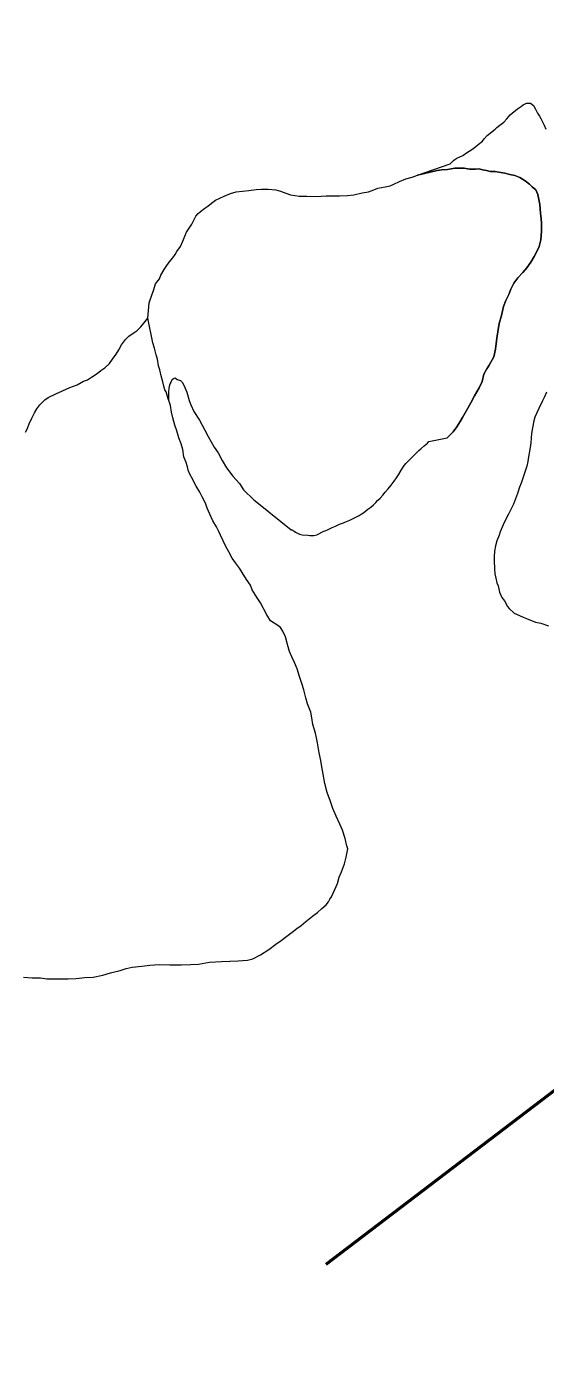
# Model space of a CAD drawing. Extents: x -1643653 to 4543381, y 1624270 to 13878484.
# Drawn here: x 683193 to 683892, y 8953436 to 8955215 of the extents above; entities that cross this region are included whole.
import ezdxf

# ---------------------------------------------------------------- set-up
doc = ezdxf.new("R2010")
doc.units = 0
doc.header["$LTSCALE"] = 200
doc.linetypes.add('MEDIUM_DASHED', pattern=[4.5, 3, -1.5])
for name, color, linetype, lineweight in [('1', 7, 'Continuous', 13), ('27', 7, 'Continuous', 53), ('29', 7, 'Continuous', 13)]:
    doc.layers.add(name, color=color, linetype=linetype, lineweight=lineweight)

msp = doc.modelspace()

# ---------------------------------------------------------------- linework, layer by layer
at = {"layer": '1', "lineweight": 25}
msp.add_spline([(814781, 9009175.5), (814787.2, 9009173.4), (814796.9, 9009173.4), (814799.4, 9009172.4), (814805.1, 9009174.5), (814805.6, 9009176.5), (814811.7, 9009179.5), (814811.7, 9009179.5), (814801.5, 9009181), (814790.7, 9009181.5), (814784.1, 9009183.1), (814777.4, 9009185.1), (814778.4, 9009175.5)], degree=3, dxfattribs=at)
at = {"layer": '27', "linetype": 'MEDIUM_DASHED'}
msp.add_line((675717.3, 8947553.5), (684335.5, 8954109.5), dxfattribs=at)
at = {"layer": '29'}
for points in [[(683719.9, 8955014.7), (683764, 8955029.8), (683768.5, 8955034.4), (683770.3, 8955035.8), (683772.8, 8955037.3), (683781, 8955041.2), (683785.7, 8955044.8), (683793, 8955049.3), (683798.6, 8955053.3), (683801.4, 8955055.7), (683807.2, 8955060.5), (683809.8, 8955063.6), (683813.8, 8955068), (683824.3, 8955076.7), (683826.8, 8955078.6), (683830.9, 8955081.8), (683836.1, 8955086.1), (683840, 8955090.3), (683844.7, 8955095.7), (683847.4, 8955097.9), (683854.6, 8955103.8), (683859.8, 8955107.5), (683862, 8955109.3), (683866.8, 8955111.6), (683871.9, 8955111.6), (683876, 8955108.4), (683878.7, 8955103.6), (683881.6, 8955098.2), (683884.1, 8955094.2), (683885.9, 8955091.1), (683888.3, 8955086.4), (683890.6, 8955082), (683892.7, 8955076.5)], [(683719.9, 8955014.7), (683764, 8955029.8), (683768.5, 8955034.4), (683770.3, 8955035.8), (683772.8, 8955037.3), (683781, 8955041.2), (683785.7, 8955044.8), (683793, 8955049.3), (683798.6, 8955053.3), (683801.4, 8955055.7), (683807.2, 8955060.5), (683809.8, 8955063.6), (683813.8, 8955068), (683824.3, 8955076.7), (683826.8, 8955078.6), (683830.9, 8955081.8), (683836.1, 8955086.1), (683840, 8955090.3), (683844.7, 8955095.7), (683847.4, 8955097.9), (683854.6, 8955103.8), (683859.8, 8955107.5), (683862, 8955109.3), (683866.8, 8955111.6), (683871.9, 8955111.6), (683876, 8955108.4), (683878.7, 8955103.6), (683881.6, 8955098.2), (683884.1, 8955094.2), (683885.9, 8955091.1), (683888.3, 8955086.4), (683890.6, 8955082), (683892.7, 8955076.5)], [(683719.9, 8955014.7), (683746.3, 8955020.9), (683752.5, 8955021.7), (683760.1, 8955022.2), (683769.9, 8955023.8), (683775.7, 8955023.8), (683782.6, 8955023.8), (683789.8, 8955022.4), (683797.9, 8955022.6), (683803.1, 8955022.9), (683807.2, 8955021.9), (683812.7, 8955020.8), (683817.8, 8955019.6), (683824.4, 8955019.5), (683829.6, 8955018.6), (683837.3, 8955017.2), (683844.1, 8955015.6), (683850.9, 8955014.3), (683857.6, 8955011.3), (683865, 8955006.8), (683870.7, 8955002.2), (683874.4, 8954999), (683879.1, 8954995), (683881.8, 8954988.5), (683884.7, 8954975), (683885.5, 8954963.4), (683886.6, 8954955.8), (683887, 8954949.7), (683886.8, 8954939.3), (683885.9, 8954927.4), (683883.8, 8954918.5), (683879.3, 8954908.9), (683877.1, 8954905), (683872.5, 8954897.5), (683867.3, 8954889.7), (683861.6, 8954883.6), (683854.8, 8954876.2), (683849.6, 8954869), (683845.6, 8954861.1), (683842.9, 8954853.8), (683838.8, 8954845.5), (683835.9, 8954837.4), (683832.9, 8954825.7), (683830, 8954814.6), (683827.9, 8954803.3), (683826.5, 8954795), (683825, 8954780.2), (683822.8, 8954769.7), (683816.6, 8954758.7), (683813.2, 8954753.8), (683809.4, 8954746.3), (683806.8, 8954736.7), (683802.7, 8954728.1), (683796.7, 8954717.1), (683791.9, 8954707.8), (683785.8, 8954697.6), (683780.4, 8954688), (683777.1, 8954682.5), (683773, 8954675.7), (683767.7, 8954668.8), (683759.7, 8954660.5)], [(683759.7, 8954660.5), (683767.7, 8954668.8), (683773, 8954675.7), (683777.1, 8954682.5), (683780.4, 8954688), (683785.8, 8954697.6), (683791.9, 8954707.8), (683796.7, 8954717.1), (683802.7, 8954728.1), (683806.8, 8954736.7), (683809.4, 8954746.3), (683813.2, 8954753.8), (683816.6, 8954758.7), (683822.8, 8954769.7), (683825, 8954780.2), (683826.5, 8954795), (683827.9, 8954803.3), (683830, 8954814.6), (683832.9, 8954825.7), (683835.9, 8954837.4), (683838.8, 8954845.5), (683842.9, 8954853.8), (683845.6, 8954861.1), (683849.6, 8954869), (683854.8, 8954876.2), (683861.6, 8954883.6), (683867.3, 8954889.7), (683872.5, 8954897.5), (683877.1, 8954905), (683879.3, 8954908.9), (683883.8, 8954918.5), (683885.9, 8954927.4), (683886.8, 8954939.3), (683887, 8954949.7), (683886.6, 8954955.8), (683885.5, 8954963.4), (683884.7, 8954975), (683881.8, 8954988.5), (683879.1, 8954995), (683874.4, 8954999), (683870.7, 8955002.2), (683865, 8955006.8), (683857.6, 8955011.3), (683850.9, 8955014.3), (683844.1, 8955015.6), (683837.3, 8955017.2), (683829.6, 8955018.6), (683824.4, 8955019.5), (683817.8, 8955019.6), (683812.7, 8955020.8), (683807.2, 8955021.9), (683803.1, 8955022.9), (683797.9, 8955022.6), (683789.8, 8955022.4), (683782.6, 8955023.8), (683775.7, 8955023.8), (683769.9, 8955023.8), (683760.1, 8955022.2), (683752.5, 8955021.7), (683746.3, 8955020.9), (683719.9, 8955014.7)], [(683356.6, 8954821.9), (683358.2, 8954842.7), (683359.5, 8954846.5), (683361.3, 8954851.7), (683364.3, 8954860.3), (683366.9, 8954868.1), (683372.2, 8954874.8), (683374.1, 8954880), (683378.3, 8954887.5), (683380.9, 8954891.7), (683385.2, 8954897.3), (683390.2, 8954903.2), (683393.2, 8954907.5), (683395.7, 8954911.9), (683400.6, 8954918.3), (683403.6, 8954925.6), (683406.1, 8954932.5), (683408.5, 8954937.8), (683415.8, 8954948.5), (683418.8, 8954954.8), (683421.1, 8954959.2), (683424.4, 8954962.8), (683427.3, 8954965.7), (683433.4, 8954970), (683437.1, 8954972.9), (683442.4, 8954976.7), (683447.6, 8954980.7), (683459.2, 8954986.3), (683467.8, 8954989.7), (683475.5, 8954992.3), (683492.5, 8954994.1), (683502.5, 8954995.4), (683509.4, 8954995.5), (683518.6, 8954995.7), (683529.1, 8954994.7), (683535.3, 8954992.8), (683542.2, 8954990.5), (683548.5, 8954988.2), (683560.2, 8954986.2), (683570.6, 8954986.2), (683580.7, 8954986), (683590.1, 8954986.1), (683596.7, 8954986.5), (683604.8, 8954986.6), (683614.6, 8954986.9), (683625.5, 8954987.3), (683634.1, 8954987.9), (683645.2, 8954990.7), (683653.7, 8954992.3), (683661, 8954994.7), (683666.5, 8954997.2), (683676.4, 8954998.8), (683682.9, 8955000.3), (683688.1, 8955002.6), (683695.7, 8955006), (683704, 8955009.4), (683712.5, 8955011.9), (683719.9, 8955014.7)], [(683191.6, 8954668.1), (683193.6, 8954672.4), (683196.5, 8954679.7), (683200.1, 8954687), (683203.7, 8954694.2), (683206.7, 8954699.8), (683210.9, 8954705.1), (683213.9, 8954708.3), (683217.5, 8954711.8), (683222, 8954714.8), (683232.4, 8954720), (683241.5, 8954724.2), (683251.3, 8954728.3), (683261, 8954732), (683269.9, 8954736.8), (683274.9, 8954738.9), (683280.7, 8954742.6), (683288.1, 8954747.4), (683293.2, 8954751.4), (683298.6, 8954755.2), (683304.8, 8954761), (683308.6, 8954766.6), (683313.6, 8954773.3), (683317.2, 8954779.2), (683320.8, 8954785.8), (683326.3, 8954793.2), (683331, 8954797.6), (683337.8, 8954802.4), (683341.8, 8954805.4), (683346.8, 8954810.4), (683351, 8954815), (683356.6, 8954821.9)], [(683384.7, 8954711.1), (683384, 8954713.3), (683381.1, 8954722.5), (683379.3, 8954725.4), (683378.1, 8954730.4), (683376.7, 8954735.9), (683374.5, 8954744.4), (683372.6, 8954752.4), (683370.6, 8954757.8), (683369.3, 8954766.6), (683367.8, 8954772.4), (683365.2, 8954781.6), (683363.3, 8954788.8), (683356.6, 8954821.9)], [(683384.7, 8954711.1), (683384.8, 8954714.1), (683384.7, 8954718.4), (683384.9, 8954722.8), (683385.3, 8954727.1), (683385.7, 8954730.2), (683386.7, 8954733.6), (683387.7, 8954735.7), (683389.4, 8954739.4), (683390.8, 8954740.7), (683393.2, 8954741.4), (683396.1, 8954739.4), (683400.5, 8954737.9), (683403.2, 8954735.1), (683406.3, 8954728.3), (683409.1, 8954722.3), (683412.3, 8954710.8), (683414.2, 8954705.3), (683418.4, 8954696.1), (683426, 8954684.3), (683433.2, 8954671), (683437.6, 8954662.4), (683445.8, 8954648), (683451.1, 8954640.4), (683456.7, 8954630), (683462.6, 8954620.1), (683470.8, 8954609.1), (683479.8, 8954599.3), (683485.2, 8954590.8), (683489.6, 8954586.3), (683494.7, 8954581.6), (683499.4, 8954577.3), (683505.4, 8954572.1), (683549.5, 8954536.9), (683550.8, 8954536.9), (683551.8, 8954535.9), (683553.6, 8954534.9), (683555.3, 8954533.6), (683561, 8954531), (683564.2, 8954529.8), (683571.8, 8954529.5), (683574.8, 8954529), (683580.2, 8954529), (683584.2, 8954530.2), (683593.7, 8954534.8), (683595.4, 8954535.3), (683599.3, 8954537.2), (683604.9, 8954539.7), (683609.2, 8954541.7), (683614.9, 8954544.2), (683620.1, 8954546.2), (683621.9, 8954546.9), (683628.6, 8954549.8), (683636.5, 8954553.7), (683641.1, 8954556), (683644.1, 8954557.7), (683647.4, 8954560.2), (683652.9, 8954564.4), (683656.7, 8954567.1), (683660.4, 8954570.5), (683663.8, 8954573.5), (683666.1, 8954576.1), (683669.4, 8954579.3), (683673.1, 8954583.4), (683676.1, 8954587.3), (683680.1, 8954591.9), (683684.1, 8954596.9), (683688.3, 8954602.1), (683691.5, 8954606.9), (683694, 8954610.7), (683697.2, 8954616.4), (683701, 8954622), (683704.3, 8954626.2), (683707.8, 8954629.9), (683712, 8954634.2), (683715.3, 8954637.3), (683717.9, 8954640.1), (683721.6, 8954643.6), (683724.8, 8954646.5), (683729, 8954649.9), (683733.1, 8954653.5), (683735.2, 8954655.7), (683759.7, 8954660.5)], [(683384.7, 8954711.1), (683384.8, 8954714.1), (683384.7, 8954718.4), (683384.9, 8954722.8), (683385.3, 8954727.1), (683385.7, 8954730.2), (683386.7, 8954733.6), (683387.7, 8954735.7), (683389.4, 8954739.4), (683390.8, 8954740.7), (683393.2, 8954741.4), (683396.1, 8954739.4), (683400.5, 8954737.9), (683403.2, 8954735.1), (683406.3, 8954728.3), (683409.1, 8954722.3), (683412.3, 8954710.8), (683414.2, 8954705.3), (683418.4, 8954696.1), (683426, 8954684.3), (683433.2, 8954671), (683437.6, 8954662.4), (683445.8, 8954648), (683451.1, 8954640.4), (683456.7, 8954630), (683462.6, 8954620.1), (683470.8, 8954609.1), (683479.8, 8954599.3), (683485.2, 8954590.8), (683489.6, 8954586.3), (683494.7, 8954581.6), (683499.4, 8954577.3), (683505.4, 8954572.1), (683549.5, 8954536.9), (683550.8, 8954536.9), (683551.8, 8954535.9), (683553.6, 8954534.9), (683555.3, 8954533.6), (683561, 8954531), (683564.2, 8954529.8), (683571.8, 8954529.5), (683574.8, 8954529), (683580.2, 8954529), (683584.2, 8954530.2), (683593.7, 8954534.8), (683595.4, 8954535.3), (683599.3, 8954537.2), (683604.9, 8954539.7), (683609.2, 8954541.7), (683614.9, 8954544.2), (683620.1, 8954546.2), (683621.9, 8954546.9), (683628.6, 8954549.8), (683636.5, 8954553.7), (683641.1, 8954556), (683644.1, 8954557.7), (683647.4, 8954560.2), (683652.9, 8954564.4), (683656.7, 8954567.1), (683660.4, 8954570.5), (683663.8, 8954573.5), (683666.1, 8954576.1), (683669.4, 8954579.3), (683673.1, 8954583.4), (683676.1, 8954587.3), (683680.1, 8954591.9), (683684.1, 8954596.9), (683688.3, 8954602.1), (683691.5, 8954606.9), (683694, 8954610.7), (683697.2, 8954616.4), (683701, 8954622), (683704.3, 8954626.2), (683707.8, 8954629.9), (683712, 8954634.2), (683715.3, 8954637.3), (683717.9, 8954640.1), (683721.6, 8954643.6), (683724.8, 8954646.5), (683729, 8954649.9), (683733.1, 8954653.5), (683735.2, 8954655.7), (683759.7, 8954660.5)], [(683893.8, 8954722.4), (683890.5, 8954715.1), (683888.3, 8954710.3), (683883.2, 8954700.4), (683880, 8954693.4), (683878.1, 8954688.5), (683876.8, 8954683.7), (683874.8, 8954674.3), (683873.5, 8954666.7), (683872.5, 8954653.8), (683871.7, 8954647.8), (683869.6, 8954635.3), (683868.7, 8954628.7), (683867.3, 8954622.4), (683864, 8954613), (683859.3, 8954599.8), (683857.4, 8954594.4), (683854.6, 8954585.9), (683849.2, 8954571.1), (683846.2, 8954564.9), (683842.6, 8954558), (683838, 8954549.2), (683835.1, 8954543.3), (683831, 8954534.1), (683829.7, 8954529.5), (683826.9, 8954521.9), (683825.1, 8954515.1), (683823.6, 8954507.8), (683823.1, 8954500.3), (683823.2, 8954495.8), (683823.8, 8954483.9), (683824.2, 8954477.5), (683825.2, 8954471.8), (683826.5, 8954465.3), (683828.3, 8954461.3), (683830.1, 8954452.7), (683833.3, 8954445.6), (683836.9, 8954440.9), (683841.2, 8954433.6), (683843.4, 8954430.9), (683849.9, 8954424.6), (683853.4, 8954423), (683862.3, 8954419), (683866.5, 8954417.5), (683878.9, 8954412.3), (683886.1, 8954410.9), (683896.5, 8954407.2)], [(683893.8, 8954722.4), (683890.5, 8954715.1), (683888.3, 8954710.3), (683883.2, 8954700.4), (683880, 8954693.4), (683878.1, 8954688.5), (683876.8, 8954683.7), (683874.8, 8954674.3), (683873.5, 8954666.7), (683872.5, 8954653.8), (683871.7, 8954647.8), (683869.6, 8954635.3), (683868.7, 8954628.7), (683867.3, 8954622.4), (683864, 8954613), (683859.3, 8954599.8), (683857.4, 8954594.4), (683854.6, 8954585.9), (683849.2, 8954571.1), (683846.2, 8954564.9), (683842.6, 8954558), (683838, 8954549.2), (683835.1, 8954543.3), (683831, 8954534.1), (683829.7, 8954529.5), (683826.9, 8954521.9), (683825.1, 8954515.1), (683823.6, 8954507.8), (683823.1, 8954500.3), (683823.2, 8954495.8), (683823.8, 8954483.9), (683824.2, 8954477.5), (683825.2, 8954471.8), (683826.5, 8954465.3), (683828.3, 8954461.3), (683830.1, 8954452.7), (683833.3, 8954445.6), (683836.9, 8954440.9), (683841.2, 8954433.6), (683843.4, 8954430.9), (683849.9, 8954424.6), (683853.4, 8954423), (683862.3, 8954419), (683866.5, 8954417.5), (683878.9, 8954412.3), (683886.1, 8954410.9), (683896.5, 8954407.2)], [(683626, 8954106.8), (683624.8, 8954110.9), (683622.3, 8954121), (683618.7, 8954132.2), (683615.2, 8954140.3), (683610, 8954151), (683605.9, 8954161.2), (683602.5, 8954170.6), (683598, 8954183.1), (683594.9, 8954195.1), (683592.5, 8954207.4), (683590.7, 8954217.3), (683589.6, 8954225.9), (683587.5, 8954236.3), (683585, 8954250), (683583.7, 8954256.7), (683582.3, 8954262.7), (683578.8, 8954274.3), (683577.3, 8954283.6), (683576.1, 8954291.3), (683571.7, 8954302.2), (683569.2, 8954310.6), (683566.6, 8954321.3), (683564, 8954329.8), (683561, 8954339.2), (683557.8, 8954349.4), (683554.2, 8954357.8), (683550.6, 8954365.7), (683547.2, 8954373), (683544.8, 8954382.4), (683541.7, 8954392.6), (683538.2, 8954400.3), (683535.2, 8954405.2), (683531.7, 8954407.7), (683521.5, 8954414.3), (683516.6, 8954422.4), (683508.1, 8954438.3), (683503.6, 8954445), (683497.2, 8954455.8), (683494.6, 8954462), (683489.4, 8954469.9), (683483.3, 8954479.1), (683479.8, 8954485), (683474.6, 8954492.2), (683470.2, 8954498.4), (683465.4, 8954506.9), (683461.2, 8954515.4), (683458, 8954522), (683454.4, 8954529.5), (683452, 8954534.7), (683449, 8954540.6), (683444, 8954548.9), (683439.9, 8954557.9), (683436.5, 8954565.8), (683434, 8954572.7), (683429.7, 8954581), (683426.4, 8954587.5), (683421.4, 8954595.6), (683418.6, 8954601.3), (683417, 8954604.6), (683413.2, 8954611.6), (683410.8, 8954616.9), (683409.7, 8954621.5), (683407.9, 8954627.5), (683405.1, 8954635.1), (683403.6, 8954644.8), (683401.1, 8954652.6), (683398.1, 8954660.8), (683395.3, 8954670.2), (683392.9, 8954677.8), (683390.2, 8954687.6), (683388.5, 8954695.3), (683386.8, 8954704.1), (683384.7, 8954711.1)], [(683626, 8954106.8), (683624.8, 8954110.9), (683622.3, 8954121), (683618.7, 8954132.2), (683615.2, 8954140.3), (683610, 8954151), (683605.9, 8954161.2), (683602.5, 8954170.6), (683598, 8954183.1), (683594.9, 8954195.1), (683592.5, 8954207.4), (683590.7, 8954217.3), (683589.6, 8954225.9), (683587.5, 8954236.3), (683585, 8954250), (683583.7, 8954256.7), (683582.3, 8954262.7), (683578.8, 8954274.3), (683577.3, 8954283.6), (683576.1, 8954291.3), (683571.7, 8954302.2), (683569.2, 8954310.6), (683566.6, 8954321.3), (683564, 8954329.8), (683561, 8954339.2), (683557.8, 8954349.4), (683554.2, 8954357.8), (683550.6, 8954365.7), (683547.2, 8954373), (683544.8, 8954382.4), (683541.7, 8954392.6), (683538.2, 8954400.3), (683535.2, 8954405.2), (683531.7, 8954407.7), (683521.5, 8954414.3), (683516.6, 8954422.4), (683508.1, 8954438.3), (683503.6, 8954445), (683497.2, 8954455.8), (683494.6, 8954462), (683489.4, 8954469.9), (683483.3, 8954479.1), (683479.8, 8954485), (683474.6, 8954492.2), (683470.2, 8954498.4), (683465.4, 8954506.9), (683461.2, 8954515.4), (683458, 8954522), (683454.4, 8954529.5), (683452, 8954534.7), (683449, 8954540.6), (683444, 8954548.9), (683439.9, 8954557.9), (683436.5, 8954565.8), (683434, 8954572.7), (683429.7, 8954581), (683426.4, 8954587.5), (683421.4, 8954595.6), (683418.6, 8954601.3), (683417, 8954604.6), (683413.2, 8954611.6), (683410.8, 8954616.9), (683409.7, 8954621.5), (683407.9, 8954627.5), (683405.1, 8954635.1), (683403.6, 8954644.8), (683401.1, 8954652.6), (683398.1, 8954660.8), (683395.3, 8954670.2), (683392.9, 8954677.8), (683390.2, 8954687.6), (683388.5, 8954695.3), (683386.8, 8954704.1), (683384.7, 8954711.1)], [(683601.8, 8954039.2), (683603.8, 8954042.5), (683608.6, 8954052.2), (683611.8, 8954060.3), (683614.3, 8954068.8), (683617.4, 8954075.8), (683621.4, 8954086.9), (683623.9, 8954095.8), (683626, 8954106.8)], [(683601.8, 8954039.2), (683603.8, 8954042.5), (683608.6, 8954052.2), (683611.8, 8954060.3), (683614.3, 8954068.8), (683617.4, 8954075.8), (683621.4, 8954086.9), (683623.9, 8954095.8), (683626, 8954106.8)], [(683189, 8953934.2), (683200.5, 8953933.1), (683211.6, 8953933), (683220.2, 8953931.8), (683228.5, 8953931.8), (683237.5, 8953931.9), (683249, 8953931.8), (683259.9, 8953932.4), (683271.6, 8953933.7), (683282.7, 8953934.2), (683295.6, 8953936.7), (683306.3, 8953940.1), (683319.1, 8953943.2), (683327.1, 8953945.8), (683335.2, 8953947.7), (683348.2, 8953949.1), (683359.2, 8953950.1), (683371.6, 8953951.1), (683386.1, 8953950.6), (683401.5, 8953950.7), (683414.1, 8953951.2), (683424.5, 8953951.8), (683439.7, 8953954.1), (683455.7, 8953955.2), (683466.8, 8953955.5), (683478.1, 8953955.9), (683490.5, 8953957.1), (683498.1, 8953958.9), (683508.3, 8953964), (683519.5, 8953971.3), (683528.8, 8953978.5), (683536, 8953983.4), (683543.6, 8953989.4), (683550.8, 8953994.6), (683557.2, 8953999.5), (683562.9, 8954003.8), (683569.5, 8954009), (683578.4, 8954016.3), (683585.1, 8954021.2), (683591.1, 8954026.4), (683596.8, 8954031.5), (683599.7, 8954035.8), (683601.8, 8954039.2)], [(683189, 8953934.2), (683200.5, 8953933.1), (683211.6, 8953933), (683220.2, 8953931.8), (683228.5, 8953931.8), (683237.5, 8953931.9), (683249, 8953931.8), (683259.9, 8953932.4), (683271.6, 8953933.7), (683282.7, 8953934.2), (683295.6, 8953936.7), (683306.3, 8953940.1), (683319.1, 8953943.2), (683327.1, 8953945.8), (683335.2, 8953947.7), (683348.2, 8953949.1), (683359.2, 8953950.1), (683371.6, 8953951.1), (683386.1, 8953950.6), (683401.5, 8953950.7), (683414.1, 8953951.2), (683424.5, 8953951.8), (683439.7, 8953954.1), (683455.7, 8953955.2), (683466.8, 8953955.5), (683478.1, 8953955.9), (683490.5, 8953957.1), (683498.1, 8953958.9), (683508.3, 8953964), (683519.5, 8953971.3), (683528.8, 8953978.5), (683536, 8953983.4), (683543.6, 8953989.4), (683550.8, 8953994.6), (683557.2, 8953999.5), (683562.9, 8954003.8), (683569.5, 8954009), (683578.4, 8954016.3), (683585.1, 8954021.2), (683591.1, 8954026.4), (683596.8, 8954031.5), (683599.7, 8954035.8), (683601.8, 8954039.2)]]:
    msp.add_lwpolyline(points, dxfattribs=at)

doc.saveas('drawing.dxf')
